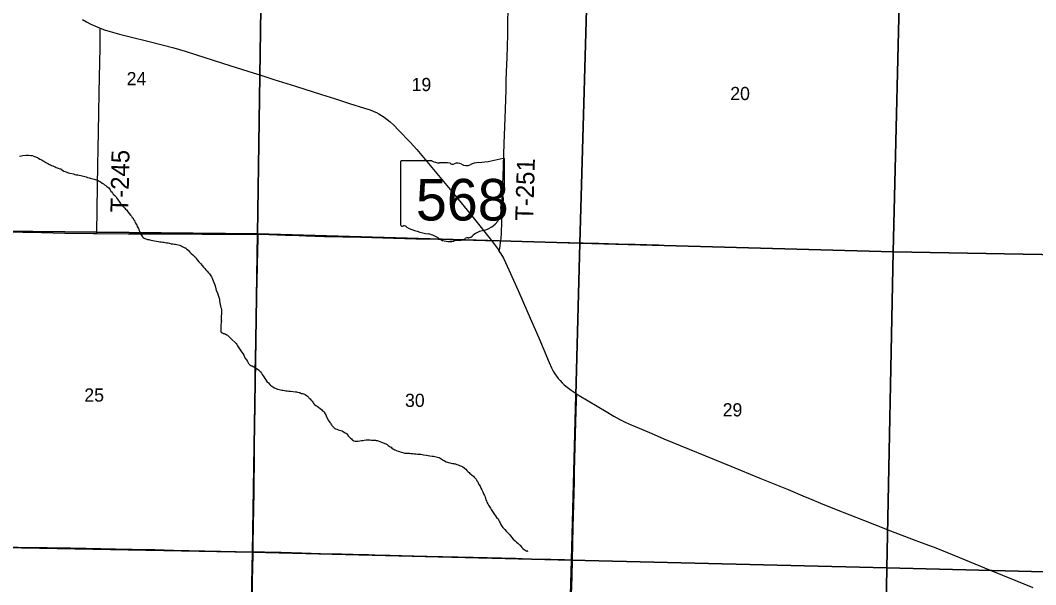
# Model space of a CAD drawing. Extents: x 1587405 to 1714697, y 1028970 to 1155083.
# Drawn here: x 1678758 to 1695754, y 1096415 to 1105868 of the extents above; entities that cross this region are included whole.
import ezdxf

# ---------------------------------------------------------------- set-up
doc = ezdxf.new("R2010")
doc.units = 0
for name, color, linetype in [('GM_X_County_Road', 7, 'Continuous'), ('GM_X_Minor_River', 7, 'Continuous'), ('GM_X_Section', 7, 'Continuous'), ('GM_X_Section_Text', 7, 'Continuous'), ('GM_X_State_Location', 7, 'Continuous'), ('GM_X_State_Route', 7, 'Continuous'), ('GM_X_State_Shield', 7, 'Continuous'), ('GM_X_Township_Road', 7, 'Continuous'), ('GM_X_Township_Road_Text', 7, 'Continuous')]:
    doc.layers.add(name, color=color, linetype=linetype)

msp = doc.modelspace()

# ---------------------------------------------------------------- linework, layer by layer
at = {"layer": 'GM_X_County_Road'}
for points in [[(1688000, 1096833), (1688006, 1097104), (1688012, 1097383), (1688032, 1098139), (1688036, 1098303), (1688043, 1098516), (1688059, 1099140), (1688070, 1099496), (1688074, 1099608)], [(1687877, 1092551), (1687888, 1092882), (1687930, 1094240), (1687932, 1094329), (1687936, 1094494), (1687956, 1095183), (1687968, 1095643), (1687981, 1096103), (1687993, 1096546), (1688000, 1096833)]]:
    msp.add_lwpolyline(points, dxfattribs=at)
at = {"layer": 'GM_X_Minor_River'}
for points in [[(1678744, 1103594), (1678771, 1103597), (1678803, 1103603), (1678855, 1103608), (1678877, 1103608), (1678898, 1103608), (1678934, 1103603), (1678954, 1103601), (1678984, 1103593), (1678998, 1103588), (1679014, 1103580), (1679028, 1103576), (1679044, 1103568), (1679062, 1103557), (1679084, 1103545), (1679100, 1103537), (1679112, 1103531)], [(1679112, 1103531), (1679124, 1103524), (1679142, 1103514), (1679154, 1103506), (1679170, 1103498), (1679186, 1103488), (1679206, 1103475), (1679220, 1103467), (1679234, 1103459), (1679248, 1103453), (1679262, 1103446), (1679280, 1103438), (1679302, 1103430), (1679324, 1103421), (1679342, 1103413), (1679360, 1103405), (1679392, 1103394), (1679420, 1103382), (1679435, 1103378), (1679448, 1103368), (1679462, 1103357), (1679486, 1103343), (1679525, 1103328), (1679561, 1103316), (1679589, 1103309), (1679651, 1103295), (1679669, 1103288), (1679693, 1103282), (1679719, 1103278), (1679743, 1103273), (1679770, 1103269), (1679796, 1103261), (1679818, 1103256), (1679840, 1103250), (1679862, 1103244), (1679884, 1103235), (1679910, 1103229), (1679928, 1103225), (1679948, 1103220), (1679970, 1103214), (1679994, 1103208), (1680014, 1103201), (1680032, 1103197), (1680044, 1103191), (1680060, 1103183), (1680081, 1103172), (1680100, 1103160), (1680130, 1103142), (1680152, 1103127), (1680170, 1103113), (1680192, 1103101), (1680208, 1103086), (1680224, 1103074), (1680238, 1103060), (1680250, 1103046), (1680262, 1103031), (1680276, 1103009), (1680296, 1102987), (1680315, 1102956), (1680339, 1102936), (1680355, 1102916), (1680371, 1102893), (1680385, 1102871), (1680399, 1102853), (1680411, 1102833), (1680422, 1102816), (1680434, 1102800), (1680448, 1102778), (1680468, 1102759), (1680486, 1102743), (1680506, 1102723), (1680520, 1102707), (1680534, 1102692), (1680546, 1102678), (1680559, 1102660), (1680605, 1102603), (1680619, 1102587), (1680633, 1102568), (1680645, 1102552), (1680655, 1102532), (1680668, 1102514), (1680678, 1102494), (1680688, 1102473), (1680698, 1102453), (1680708, 1102435), (1680716, 1102417), (1680725, 1102398), (1680735, 1102382), (1680741, 1102370), (1680745, 1102358), (1680751, 1102336), (1680757, 1102318), (1680768, 1102291), (1680780, 1102273), (1680790, 1102257), (1680806, 1102241), (1680816, 1102231), (1680830, 1102220), (1680844, 1102212), (1680862, 1102208), (1680886, 1102199)], [(1680886, 1102199), (1680908, 1102195), (1680926, 1102191), (1680948, 1102187), (1680976, 1102182), (1681007, 1102176), (1681039, 1102167), (1681069, 1102161), (1681095, 1102159), (1681115, 1102158), (1681143, 1102154), (1681163, 1102150), (1681185, 1102145), (1681208, 1102143), (1681232, 1102139), (1681256, 1102134), (1681282, 1102126), (1681314, 1102122), (1681340, 1102119), (1681358, 1102117), (1681376, 1102113), (1681427, 1102102), (1681453, 1102088), (1681469, 1102077), (1681489, 1102067), (1681511, 1102059), (1681523, 1102055), (1681545, 1102036), (1681566, 1102016), (1681594, 1101987), (1681620, 1101961), (1681646, 1101938), (1681662, 1101922), (1681676, 1101912), (1681688, 1101900), (1681704, 1101879), (1681724, 1101853), (1681749, 1101825), (1681775, 1101794), (1681801, 1101762), (1681825, 1101735), (1681845, 1101711), (1681864, 1101686), (1681886, 1101664), (1681908, 1101638), (1681924, 1101619), (1681936, 1101605), (1681946, 1101589), (1681956, 1101571), (1681968, 1101552), (1681977, 1101530), (1681987, 1101504), (1681999, 1101474), (1682012, 1101435), (1682026, 1101399), (1682039, 1101345), (1682059, 1101302), (1682071, 1101264), (1682082, 1101230), (1682090, 1101197), (1682094, 1101169), (1682103, 1101109), (1682107, 1101093), (1682111, 1101078), (1682116, 1101056), (1682122, 1101044), (1682126, 1101024), (1682128, 1101014), (1682128, 1101002), (1682128, 1100986), (1682127, 1100968), (1682125, 1100948), (1682123, 1100918), (1682122, 1100889), (1682122, 1100863), (1682122, 1100847), (1682124, 1100831), (1682121, 1100813), (1682119, 1100793), (1682117, 1100773), (1682112, 1100751), (1682112, 1100737), (1682112, 1100721), (1682112, 1100703), (1682112, 1100675), (1682111, 1100663), (1682119, 1100646), (1682131, 1100636), (1682143, 1100632), (1682159, 1100624), (1682169, 1100622), (1682179, 1100617), (1682189, 1100613), (1682201, 1100609), (1682213, 1100601), (1682227, 1100593), (1682237, 1100585), (1682249, 1100572), (1682267, 1100556), (1682289, 1100534), (1682361, 1100468)], [(1682361, 1100468), (1682371, 1100456), (1682382, 1100440), (1682396, 1100416), (1682416, 1100383), (1682440, 1100347), (1682461, 1100314), (1682481, 1100286), (1682497, 1100260), (1682517, 1100215), (1682542, 1100181), (1682560, 1100152), (1682580, 1100120), (1682602, 1100098), (1682618, 1100087), (1682628, 1100083), (1682642, 1100079), (1682666, 1100065), (1682700, 1100044), (1682724, 1100028), (1682744, 1100013), (1682762, 1099997), (1682778, 1099979), (1682793, 1099958), (1682809, 1099936), (1682823, 1099914), (1682837, 1099894), (1682851, 1099871), (1682868, 1099845), (1682886, 1099817), (1682910, 1099794), (1682930, 1099772), (1682948, 1099754), (1682966, 1099739), (1682984, 1099727), (1683012, 1099713), (1683040, 1099700), (1683066, 1099692), (1683092, 1099685), (1683116, 1099679), (1683134, 1099675), (1683160, 1099672), (1683182, 1099668), (1683203, 1099664), (1683227, 1099661), (1683253, 1099657), (1683283, 1099655), (1683365, 1099646), (1683380, 1099643), (1683396, 1099641), (1683406, 1099639), (1683424, 1099635), (1683434, 1099631), (1683446, 1099626), (1683464, 1099620), (1683480, 1099616), (1683498, 1099610), (1683516, 1099605), (1683528, 1099601), (1683550, 1099585), (1683564, 1099573), (1683580, 1099554), (1683596, 1099536), (1683610, 1099526), (1683624, 1099514), (1683634, 1099501), (1683645, 1099487), (1683655, 1099473), (1683663, 1099459), (1683673, 1099445), (1683683, 1099434), (1683705, 1099418), (1683725, 1099404), (1683751, 1099387), (1683777, 1099367), (1683801, 1099347), (1683819, 1099330), (1683837, 1099314), (1683850, 1099294), (1683862, 1099277), (1683870, 1099263), (1683878, 1099241), (1683913, 1099170), (1683927, 1099146), (1683939, 1099130), (1683949, 1099118), (1683957, 1099107), (1683965, 1099095), (1683975, 1099079), (1683989, 1099063), (1684004, 1099047), (1684024, 1099032), (1684034, 1099026), (1684056, 1099020), (1684069, 1099016), (1684081, 1099011), (1684099, 1099005), (1684121, 1098999), (1684145, 1098990), (1684163, 1098982), (1684183, 1098966)], [(1684183, 1098966), (1684207, 1098956), (1684219, 1098945), (1684233, 1098927), (1684248, 1098907), (1684268, 1098886), (1684286, 1098870), (1684300, 1098856), (1684312, 1098844), (1684324, 1098835), (1684342, 1098827), (1684364, 1098821), (1684384, 1098821), (1684408, 1098820), (1684439, 1098824), (1684467, 1098830), (1684489, 1098833), (1684515, 1098835), (1684546, 1098839), (1684578, 1098840), (1684610, 1098840), (1684638, 1098837), (1684656, 1098837), (1684673, 1098835), (1684687, 1098835), (1684701, 1098834), (1684715, 1098832), (1684729, 1098830), (1684747, 1098824), (1684803, 1098805), (1684819, 1098799), (1684833, 1098793), (1684849, 1098786), (1684861, 1098780), (1684877, 1098772), (1684897, 1098762), (1684917, 1098749), (1684933, 1098737), (1684951, 1098725), (1684965, 1098717), (1684977, 1098704), (1684995, 1098692), (1685011, 1098686), (1685027, 1098676), (1685055, 1098665), (1685081, 1098653), (1685107, 1098644), (1685133, 1098636), (1685161, 1098628), (1685191, 1098621), (1685216, 1098619), (1685232, 1098617), (1685250, 1098616), (1685272, 1098616), (1685296, 1098614), (1685328, 1098611), (1685352, 1098609), (1685379, 1098607), (1685407, 1098604), (1685461, 1098600), (1685505, 1098593), (1685558, 1098584), (1685586, 1098580), (1685614, 1098573), (1685652, 1098569), (1685676, 1098567), (1685698, 1098562), (1685720, 1098556), (1685742, 1098550), (1685765, 1098543), (1685785, 1098535), (1685805, 1098525), (1685821, 1098514), (1685839, 1098500), (1685858, 1098488), (1685884, 1098473), (1685947, 1098455), (1685971, 1098450), (1685991, 1098448), (1686007, 1098444), (1686025, 1098441), (1686043, 1098437), (1686063, 1098431), (1686085, 1098425), (1686107, 1098414), (1686141, 1098402), (1686165, 1098387), (1686189, 1098371), (1686213, 1098351), (1686235, 1098328), (1686253, 1098308), (1686269, 1098292), (1686283, 1098279), (1686297, 1098269), (1686313, 1098255), (1686329, 1098245), (1686343, 1098232), (1686357, 1098218), (1686369, 1098206), (1686380, 1098192), (1686390, 1098181)], [(1686390, 1098181), (1686396, 1098171), (1686402, 1098157), (1686414, 1098139), (1686424, 1098121), (1686436, 1098092), (1686453, 1098064), (1686469, 1098034), (1686485, 1098003), (1686501, 1097969), (1686514, 1097939), (1686528, 1097912), (1686538, 1097886), (1686545, 1097860), (1686553, 1097836), (1686563, 1097818), (1686569, 1097797), (1686583, 1097767), (1686594, 1097747), (1686606, 1097731), (1686616, 1097714), (1686628, 1097696), (1686640, 1097676), (1686652, 1097660), (1686697, 1097593), (1686715, 1097570), (1686731, 1097542), (1686749, 1097526), (1686757, 1097516), (1686763, 1097506), (1686768, 1097489), (1686778, 1097471), (1686788, 1097449), (1686802, 1097423), (1686818, 1097398), (1686835, 1097376), (1686853, 1097358), (1686869, 1097339), (1686891, 1097311), (1686907, 1097297), (1686921, 1097285), (1686931, 1097274), (1686945, 1097256), (1686963, 1097234), (1686984, 1097207), (1687010, 1097179), (1687040, 1097152), (1687064, 1097126), (1687088, 1097110), (1687102, 1097093), (1687114, 1097083), (1687124, 1097075), (1687136, 1097061), (1687151, 1097040), (1687171, 1097024), (1687191, 1097006), (1687211, 1096991), (1687225, 1096983), (1687235, 1096977), (1687245, 1096973), (1687245, 1096987), (1687245, 1096973), (1687245, 1096987), (1687249, 1096973)]]:
    msp.add_lwpolyline(points, dxfattribs=at)
at = {"layer": 'GM_X_Section'}
for points in [[(1677476, 1107602), (1682805, 1107620), (1682805, 1107584), (1682729, 1102289), (1677348, 1102346)], [(1682805, 1107584), (1688276, 1107421), (1688124, 1102136), (1682729, 1102289)], [(1688276, 1107421), (1693496, 1107302), (1693371, 1101990), (1688124, 1102136)], [(1698736, 1107208), (1698653, 1101893), (1693371, 1101990), (1693496, 1107302)], [(1677348, 1102346), (1682729, 1102289), (1682644, 1096959), (1677286, 1097062)], [(1682729, 1102289), (1688124, 1102136), (1687986, 1096826), (1682644, 1096959)], [(1688124, 1102136), (1693371, 1101990), (1693264, 1096696), (1687986, 1096826)], [(1693371, 1101990), (1698653, 1101893), (1698546, 1096565), (1693264, 1096696)], [(1682644, 1096959), (1682532, 1091680), (1677213, 1091819), (1677286, 1097062)], [(1687986, 1096826), (1687836, 1091520), (1682532, 1091680), (1682644, 1096959)], [(1693264, 1096696), (1693172, 1091402), (1688816, 1091499), (1687836, 1091520), (1687986, 1096826)], [(1698546, 1096565), (1698444, 1091265), (1693788, 1091391), (1693172, 1091402), (1693264, 1096696)]]:
    msp.add_lwpolyline(points, close=True, dxfattribs=at)
at = {"layer": 'GM_X_State_Route'}
msp.add_lwpolyline([(1679798, 1105882), (1679869, 1105841), (1679941, 1105803), (1680016, 1105768), (1680096, 1105735), (1680168, 1105709), (1680262, 1105680), (1680420, 1105636), (1680595, 1105592), (1680913, 1105513), (1681326, 1105405), (1681516, 1105351), (1681688, 1105298), (1682282, 1105108), (1682657, 1104988), (1682770, 1104952), (1683001, 1104879), (1683362, 1104766), (1683799, 1104626), (1684018, 1104557), (1684268, 1104477), (1684519, 1104398), (1684612, 1104367), (1684674, 1104343), (1684719, 1104322), (1684762, 1104299), (1684805, 1104274), (1684846, 1104247), (1684899, 1104208), (1684950, 1104165), (1685010, 1104109), (1685091, 1104028), (1685284, 1103826), (1685395, 1103705), (1685481, 1103606), (1685816, 1103201), (1686036, 1102936), (1686337, 1102568), (1686647, 1102179), (1686713, 1102091), (1686760, 1102023), (1686776, 1101998), (1686804, 1101954), (1686845, 1101882), (1686882, 1101809), (1686938, 1101690), (1687092, 1101345), (1687256, 1100969), (1687439, 1100548), (1687610, 1100139), (1687651, 1100050), (1687680, 1099991), (1687705, 1099949), (1687732, 1099908), (1687762, 1099870), (1687794, 1099833), (1687828, 1099798), (1687864, 1099764), (1687914, 1099723), (1687979, 1099673), (1688046, 1099626), (1688074, 1099608), (1688115, 1099582), (1688567, 1099315), (1688694, 1099239), (1688794, 1099184), (1688882, 1099140), (1688986, 1099092), (1689288, 1098963), (1689367, 1098929), (1689530, 1098861), (1690654, 1098402), (1691139, 1098200), (1691609, 1098007), (1691897, 1097887), (1691970, 1097857), (1692155, 1097782), (1692414, 1097677), (1692871, 1097496), (1693238, 1097351), (1693280, 1097335), (1693790, 1097141), (1694081, 1097030), (1694477, 1096871), (1694993, 1096660), (1695404, 1096492), (1695708, 1096369)], dxfattribs=at)
at = {"layer": 'GM_X_State_Shield'}
for p, q in [((1685122, 1103497), (1685122, 1102441)), ((1685649, 1103515), (1685140, 1103515)), ((1686863, 1102989), (1686863, 1103542)), ((1686862, 1102989), (1686863, 1102989))]:
    msp.add_line(p, q, dxfattribs=at)
for centre, major_axis, start_param, end_param in [((1685142, 1103500), (20.2, 0), 1.712693, 3.28349), ((1685771, 1103638), (196, 0), 4.042523, 4.731795), ((1685835, 1102922), (702, 0), 1.404758, 1.657858), ((1685995, 1103505), (56.4, 0), 3.836095, 5.185415), ((1686078, 1103383), (117, 0), 0.950623, 2.079405), ((1686229, 1103550), (141, 0), 4.081561, 5.145723), ((1686478, 1103193), (371, 0), 1.699011, 2.107814), ((1686243, 1104956), (1845, 0), 4.814394, 5.042369), ((1686843, 1103544), (19.4, 0), 6.141152, 7.989035), ((1686858, 1102948), (30, 0), 1.883978, 3.671073), ((1686667, 1102878), (180, 0), 5.934695, 6.695948), ((1686842, 1102987), (20.7, 0), 5.05454, 6.418171), ((1686346, 1102687), (462, 0), 5.101752, 6.440018), ((1686932, 1102758), (131, 0), 2.387724, 3.262537), ((1685142, 1102438), (20.3, 0), 3.00124, 4.508301), ((1685146, 1102546), (155, 0), 4.665946, 4.897461), ((1685177, 1102380), (56, 0), 0.519207, 1.627899), ((1685884, 1103329), (1333, 0), 4.195997, 4.488961), ((1685487, 1101966), (417, 0), 0.823519, 1.323587), ((1685938, 1102374), (265, 0), 4.026481, 4.996735), ((1686110, 1102295), (141, 0), 4.691044, 5.507374), ((1686237, 1102193), (39.7, 0), 1.147584, 2.315152), ((1686220, 1102338), (149, 0), 4.937069, 5.64225), ((1686541, 1102144), (253, 0), 1.647645, 2.488434), ((1686090, 1102009), (217, 0), 1.495662, 1.94098)]:
    msp.add_ellipse(centre, major_axis=major_axis, ratio=0.8, start_param=start_param, end_param=end_param, dxfattribs=at)
at = {"layer": 'GM_X_Township_Road'}
for points in [[(1686800, 1102173), (1686805, 1102217), (1686811, 1102299), (1686817, 1102496), (1686826, 1102772), (1686832, 1103020), (1686841, 1103248), (1686859, 1103806), (1686868, 1104082), (1686878, 1104380), (1686890, 1104705), (1686892, 1104854), (1686897, 1105003), (1686905, 1105247), (1686916, 1105625), (1686920, 1105873), (1686942, 1106455), (1686951, 1106840), (1686957, 1107002), (1686961, 1107139), (1686973, 1107571), (1686980, 1107890), (1686983, 1108024)], [(1680038, 1102299), (1680043, 1102718), (1680055, 1103450), (1680061, 1103702), (1680070, 1104312), (1680076, 1104658), (1680093, 1105410), (1680096, 1105643), (1680096, 1105735)], [(1677345, 1102353), (1677619, 1102347), (1678062, 1102336), (1678603, 1102326), (1678800, 1102320), (1679111, 1102313), (1679505, 1102305), (1679982, 1102296), (1680038, 1102299)], [(1680038, 1102299), (1680562, 1102293), (1680812, 1102289), (1681227, 1102292), (1681802, 1102285), (1682212, 1102285), (1682639, 1102287), (1682737, 1102287)], [(1682656, 1096967), (1682657, 1097115), (1682662, 1097378), (1682668, 1097722), (1682672, 1097935), (1682679, 1098641), (1682680, 1098854), (1682681, 1099051), (1682687, 1099329), (1682692, 1099985), (1682706, 1100723), (1682718, 1101281), (1682724, 1101494), (1682733, 1102019), (1682737, 1102199), (1682737, 1102249), (1682737, 1102287)], [(1682737, 1102287), (1682770, 1102287), (1682917, 1102281), (1683196, 1102271), (1683425, 1102262), (1683540, 1102259), (1683852, 1102248), (1684459, 1102238), (1685377, 1102208), (1685754, 1102202), (1686541, 1102182), (1686647, 1102179)], [(1686647, 1102179), (1686800, 1102173)], [(1686776, 1101998), (1686780, 1102025), (1686784, 1102048), (1686790, 1102097), (1686796, 1102141), (1686800, 1102173)], [(1686800, 1102173), (1687197, 1102166), (1687722, 1102153), (1688182, 1102141), (1688329, 1102137), (1688444, 1102134), (1688772, 1102126), (1689051, 1102117), (1689447, 1102105)], [(1677291, 1097067), (1678024, 1097055), (1678369, 1097049), (1679058, 1097040), (1679206, 1097038), (1679370, 1097034), (1679599, 1097031), (1679862, 1097026), (1680354, 1097016), (1680485, 1097013), (1680632, 1097013), (1681009, 1097004), (1681321, 1096995), (1682371, 1096969), (1682535, 1096965), (1682601, 1096966), (1682656, 1096967)], [(1682602, 1094336), (1682610, 1094656), (1682623, 1095246), (1682632, 1095804), (1682647, 1096460), (1682652, 1096722), (1682655, 1096886), (1682656, 1096967)], [(1682656, 1096967), (1682682, 1096968), (1682846, 1096966), (1683125, 1096959), (1683470, 1096950), (1683781, 1096940), (1684142, 1096931), (1684323, 1096926), (1684585, 1096919), (1684798, 1096912), (1684946, 1096909), (1685340, 1096898), (1685569, 1096893), (1686340, 1096874), (1687046, 1096857), (1687276, 1096850), (1687637, 1096842), (1687866, 1096836), (1687965, 1096834), (1688000, 1096833)]]:
    msp.add_lwpolyline(points, dxfattribs=at)

# ---------------------------------------------------------------- texts
at = {"layer": 'GM_X_Section_Text'}
for s, p in [('24', (1680538, 1104780)), ('19', (1685308, 1104682)), ('20', (1690642, 1104532)), ('25', (1679830, 1099481)), ('30', (1685198, 1099393)), ('29', (1690515, 1099234))]:
    msp.add_text(s, height=221, rotation=0, dxfattribs=at).set_placement(p)
at = {"layer": 'GM_X_State_Location'}
for s in ['s', 'r']:
    msp.add_text(s, height=1, dxfattribs=at).set_placement((1685973, 1102899))
msp.add_text('568', height=1, rotation=0, dxfattribs=at).set_placement((1685620, 1102826))
at = {"layer": 'GM_X_State_Shield'}
msp.add_text('568', height=696.1, dxfattribs=at).set_placement((1685380, 1102515))
at = {"layer": 'GM_X_Township_Road_Text'}
for s, rotation, p in [('T-245', 88.8773, (1680566, 1102647)), ('T-251', 88.3328, (1687342, 1102506))]:
    msp.add_text(s, height=300, rotation=rotation, dxfattribs=at).set_placement(p)

doc.saveas('drawing.dxf')
